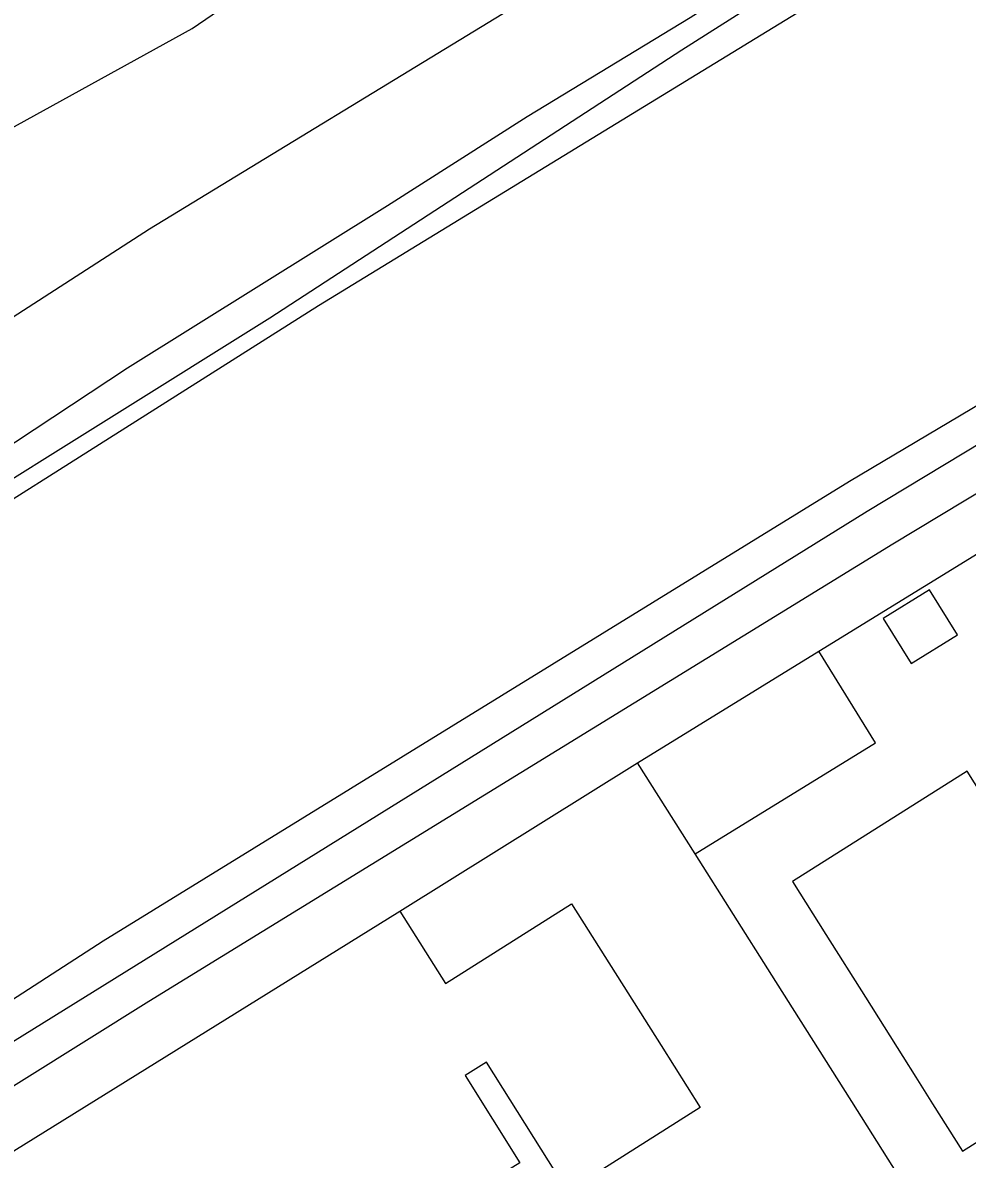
# Model space of a CAD drawing. Extents: x 157767 to 159171, y 387842 to 389425.
# Drawn here: x 158145.6 to 158199.7, y 388925.2 to 388990.4 of the extents above; entities that cross this region are included whole.
import ezdxf

# ---------------------------------------------------------------- set-up
doc = ezdxf.new("R2010")
doc.units = 0
for name, color, linetype in [('IMGEO_Grasland_overig', 7, 'Continuous'), ('IMGEO_Loofbos', 7, 'Continuous'), ('IMGEO_Pand', 7, 'Continuous'), ('IMGEO_Waterloop', 7, 'Continuous')]:
    doc.layers.add(name, color=color, linetype=linetype)

msp = doc.modelspace()

# ---------------------------------------------------------------- linework, layer by layer
at = {"layer": 'IMGEO_Grasland_overig'}
for points in [[(158139.766, 388962.854), (158151.553, 388970.641), (158166.481, 388979.952), (158174.477, 388985.066), (158183.82, 388990.741), (158191.521, 388995.657), (158198.222, 389000.167), (158220.03, 389014.21), (158222.485, 389015.988), (158224.904, 389017.529), (158241.543, 389027.715), (158262.777, 389040.645), (158267.539, 389043.175), (158271.303, 389045.105), (158273.952, 389046.342), (158276.755, 389047.425), (158279.67, 389048.37), (158282.529, 389049.037), (158285.572, 389049.337), (158288.543, 389049.395), (158292.326, 389049.327)], [(158290.605, 389047.931), (158284.284, 389047.582), (158280.669, 389047.023), (158275.15, 389045.108), (158266.986, 389041.17), (158245.139, 389027.798), (158228.23, 389017.217), (158215.251, 389009.111), (158183.342, 388988.865), (158159.732, 388973.498), (158132.615, 388956.55)], [(158191.201, 388954.398), (158227.574, 388976.769)], [(158126.375, 388914.131), (158167.172, 388939.481)]]:
    msp.add_lwpolyline(points, dxfattribs=at)
at = {"layer": 'IMGEO_Loofbos'}
for points in [[(157978.58, 388880.104), (158000, 388893.287), (158031.393, 388912.919), (158051.306, 388924.841), (158070.138, 388936.117), (158089.925, 388948.932), (158099.408, 388955.52), (158110.481, 388963.212), (158128.391, 388974.861), (158142.472, 388983.059), (158155.266, 388990.116), (158169.708, 389000), (158192.746, 389015.767), (158217.221, 389033.218), (158234.753, 389042.633), (158273.661, 389065.687)], [(158276.098, 389056.588), (158238.772, 389031.968), (158220.919, 389021.13), (158210.158, 389015.323), (158190.936, 389002.148), (158187.515, 389000), (158173.901, 388991.451), (158152.832, 388978.603), (158121.687, 388958.495), (158109.695, 388948.74), (158105.624, 388945.609), (158091.733, 388934.925)], [(158026.82, 388849.58), (158029.141, 388858.083), (158031.962, 388862.651), (158089.417, 388898.44), (158121.979, 388919.527), (158150.166, 388937.782), (158192.959, 388964.142), (158253.273, 389000), (158268.586, 389009.243), (158303.108, 389025.136), (158352.492, 389023.733), (158358.786, 389024.344), (158391.049, 389034.232), (158422.415, 389046.898)], [(158017.531, 388879.155), (158071.921, 388913.803), (158091.614, 388929.128), (158108.482, 388940.305), (158108.819, 388940.514), (158130.138, 388953.713), (158162.521, 388974.228), (158204.624, 389000), (158225.447, 389014.385), (158249.113, 389029.664), (158272.296, 389042.952)]]:
    msp.add_lwpolyline(points, dxfattribs=at)
at = {"layer": 'IMGEO_Pand'}
for points in [[(158194.903, 388956.271), (158196.497, 388953.688), (158199.154, 388955.327), (158197.56, 388957.91), (158194.903, 388956.271)], [(158180.802, 388947.98), (158191.201, 388954.398)], [(158184.121, 388942.756), (158194.451, 388949.131), (158191.201, 388954.398)], [(158167.172, 388939.481), (158180.802, 388947.98)], [(158184.121, 388942.756), (158180.802, 388947.98)], [(158206.916, 388936.338), (158201.745, 388944.541), (158201.63, 388944.469), (158199.717, 388947.502), (158189.691, 388941.18), (158191.604, 388938.146), (158193.878, 388934.537), (158196.025, 388931.13), (158196.772, 388929.945), (158197.731, 388928.423), (158199.438, 388925.715), (158209.582, 388932.108), (158206.916, 388936.338)], [(158167.172, 388939.481), (158169.794, 388935.333), (158177.02, 388939.901), (158182.157, 388931.775), (158184.408, 388928.213), (158178.819, 388924.68), (158182.099, 388919.491), (158184.77, 388915.264), (158189.493, 388918.249), (158188.509, 388919.807), (158193.467, 388922.941), (158195.585, 388924.279), (158195.739, 388924.377), (158193.097, 388928.557), (158190.425, 388932.783), (158188.52, 388935.797), (158184.121, 388942.756)], [(158177.063, 388923.003), (158172.154, 388930.821), (158170.918, 388930.046), (158174.053, 388925.046), (158173.003, 388924.388), (158167.194, 388920.742), (158167.778, 388919.812), (158167.302, 388919.513), (158166.86, 388920.218), (158164.378, 388918.661), (158167.048, 388914.407), (158169.538, 388915.97), (158168.912, 388916.967), (158169.379, 388917.26), (158170.668, 388915.207), (158168.119, 388913.608), (158168.638, 388912.781), (158171.296, 388908.546), (158173.912, 388910.188), (158175.862, 388911.412), (158174.794, 388913.115), (158178.586, 388915.495), (158176.726, 388918.46), (158179.013, 388919.896)]]:
    msp.add_lwpolyline(points, dxfattribs=at)
at = {"layer": 'IMGEO_Waterloop'}
for points in [[(158421.325, 389044.909), (158357.425, 389020.473), (158305.186, 389023.254), (158274.874, 389010.064), (158256.44, 389000), (158254.132, 388998.74), (158193.986, 388962.406), (158122.806, 388918.208), (158099.271, 388903.594), (158077.206, 388889.778), (158032.693, 388861.742), (158030.263, 388857.532), (158028.925, 388851.768), (158027.343, 388846.066)], [(158422.255, 389042.565), (158392.939, 389030.883), (158357.639, 389018.169), (158305.934, 389021.171), (158276.265, 389007.541), (158261.717, 389000), (158255.802, 388996.934), (158195.447, 388960.535), (158152.791, 388934.302), (158124.015, 388916.294), (158094.996, 388898.135)]]:
    msp.add_lwpolyline(points, dxfattribs=at)

doc.saveas('drawing.dxf')
